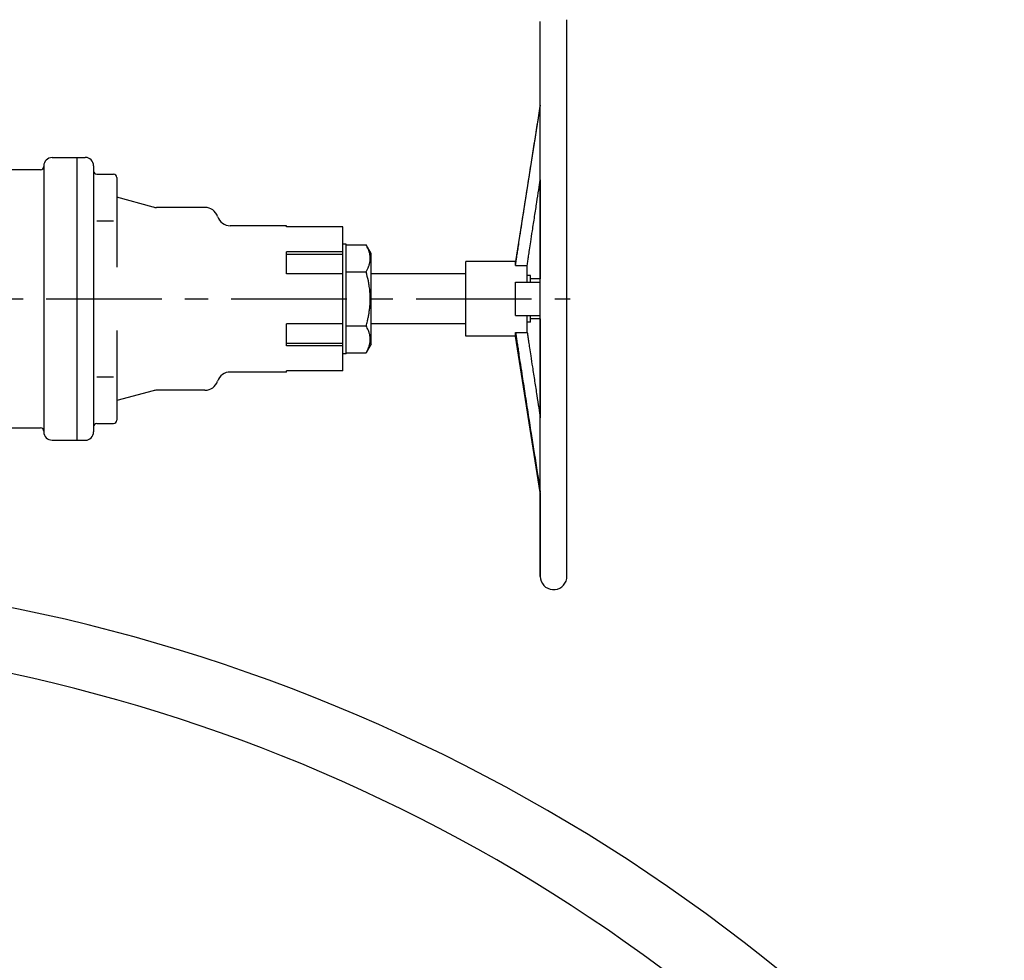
# Model space of a CAD drawing. Header units: millimetres. Extents: x 196 to 2027204, y -221452 to 153872.
# Tile 359 of 381: x 1224376 to 1224646, y -197661 to -197403. Entities that reach past the tile are written whole.
import ezdxf

# ---------------------------------------------------------------- set-up
doc = ezdxf.new("R2010")
doc.units = ezdxf.units.MM
doc.linetypes.add('CENTER', pattern=[50.8, 31.75, -6.35, 6.35, -6.35])
doc.layers.add('00_Основной', color=163, linetype='Continuous', lineweight=40)
doc.layers.add('中心线', color=1, linetype='CENTER', lineweight=25)

msp = doc.modelspace()

# ---------------------------------------------------------------- linework, layer by layer
at = {"layer": '00_Основной', "lineweight": 30, "ltscale": 10}
for p, q in [((1224518.84, -197556.04), (1224518.84, -197403.61)), ((1224526.11, -197556.49), (1224526.11, -197403.16)), ((1224518.84, -197426.66), (1224512.05, -197469.56)), ((1224384.72, -197441.03), (1224391.56, -197441.03)), ((1224391.56, -197440.99), (1224391.56, -197449.22)), ((1224391.56, -197440.99), (1224393.85, -197440.99)), ((1224381.52, -197444.36), (1224370.11, -197444.36)), ((1224382.44, -197443.31), (1224382.44, -197449.25)), ((1224396.13, -197443.27), (1224396.13, -197449.22)), ((1224397.04, -197445.6), (1224401.6, -197445.6)), ((1224402.52, -197446.51), (1224402.52, -197457.57)), ((1224518.84, -197447.15), (1224518.84, -197474.35)), ((1224382.44, -197449.25), (1224382.44, -197510.4)), ((1224391.56, -197449.22), (1224391.56, -197510.43)), ((1224396.13, -197449.22), (1224396.13, -197510.43)), ((1224412.48, -197454.6), (1224402.52, -197451.93)), ((1224426.71, -197454.72), (1224413.43, -197454.72)), ((1224402.52, -197457.57), (1224402.52, -197471.1)), ((1224397.04, -197458.37), (1224401.6, -197458.37)), ((1224449.11, -197459.74), (1224433.64, -197459.74)), ((1224449.11, -197460.05), (1224449.11, -197459.74)), ((1224464.59, -197460.05), (1224449.11, -197460.05)), ((1224464.59, -197466.91), (1224464.59, -197460.05)), ((1224465.5, -197464.76), (1224464.59, -197464.76)), ((1224465.5, -197494.89), (1224465.5, -197464.76)), ((1224465.5, -197464.99), (1224470.97, -197464.99)), ((1224472.34, -197467.36), (1224470.97, -197464.99)), ((1224449.11, -197472.97), (1224449.11, -197466.91)), ((1224464.59, -197466.91), (1224449.11, -197466.91)), ((1224464.59, -197467.6), (1224449.11, -197467.6)), ((1224464.59, -197467.6), (1224464.59, -197466.91)), ((1224464.59, -197472.97), (1224464.59, -197467.6)), ((1224472.34, -197492.29), (1224472.34, -197467.36)), ((1224512.05, -197469.56), (1224498.36, -197469.56)), ((1224498.36, -197490.09), (1224498.36, -197469.56)), ((1224512.05, -197470.63), (1224512.05, -197469.56)), ((1224512.05, -197470.63), (1224515.24, -197470.63)), ((1224515.24, -197475.26), (1224515.24, -197470.63)), ((1224464.59, -197472.97), (1224449.11, -197472.97)), ((1224464.59, -197486.68), (1224464.59, -197472.97)), ((1224465.5, -197472.41), (1224470.97, -197472.41)), ((1224498.36, -197472.98), (1224472.34, -197472.98)), ((1224516.16, -197473.44), (1224515.24, -197473.44)), ((1224516.16, -197475.26), (1224516.16, -197473.44)), ((1224518.84, -197474.35), (1224516.16, -197474.35)), ((1224512.05, -197484.39), (1224512.05, -197475.26)), ((1224512.05, -197475.26), (1224518.84, -197475.26)), ((1224512.05, -197484.39), (1224518.84, -197484.39)), ((1224515.24, -197489.02), (1224515.24, -197484.39)), ((1224516.16, -197486.21), (1224516.16, -197484.39)), ((1224449.11, -197492.74), (1224449.11, -197486.68)), ((1224464.59, -197486.68), (1224449.11, -197486.68)), ((1224464.59, -197492.05), (1224464.59, -197486.68)), ((1224465.5, -197487.24), (1224470.97, -197487.24)), ((1224498.36, -197486.67), (1224472.34, -197486.67)), ((1224516.16, -197486.21), (1224515.24, -197486.21)), ((1224518.84, -197485.3), (1224516.16, -197485.3)), ((1224518.84, -197485.3), (1224518.84, -197512.5)), ((1224402.52, -197488.55), (1224402.52, -197502.07)), ((1224512.05, -197490.09), (1224498.36, -197490.09)), ((1224512.05, -197490.09), (1224512.05, -197489.02)), ((1224512.05, -197489.02), (1224515.24, -197489.02)), ((1224518.84, -197532.99), (1224512.05, -197490.09)), ((1224464.59, -197492.05), (1224449.11, -197492.05)), ((1224464.59, -197492.74), (1224449.11, -197492.74)), ((1224464.59, -197492.74), (1224464.59, -197492.05)), ((1224464.59, -197499.6), (1224464.59, -197492.74)), ((1224472.34, -197492.29), (1224470.97, -197494.66)), ((1224465.5, -197494.89), (1224464.59, -197494.89)), ((1224465.5, -197494.66), (1224470.97, -197494.66)), ((1224397.04, -197501.28), (1224401.6, -197501.28)), ((1224449.11, -197499.91), (1224433.64, -197499.91)), ((1224449.11, -197499.91), (1224449.11, -197499.6)), ((1224464.59, -197499.6), (1224449.11, -197499.6)), ((1224402.52, -197502.07), (1224402.52, -197513.14)), ((1224412.48, -197505.05), (1224402.52, -197507.72)), ((1224426.71, -197504.93), (1224413.43, -197504.93)), ((1224382.44, -197510.4), (1224382.44, -197516.34)), ((1224391.56, -197510.43), (1224391.56, -197518.66)), ((1224396.13, -197510.43), (1224396.13, -197516.37)), ((1224397.04, -197514.05), (1224401.6, -197514.05)), ((1224381.52, -197515.29), (1224370.11, -197515.29)), ((1224384.72, -197518.62), (1224391.56, -197518.62)), ((1224391.56, -197518.66), (1224393.85, -197518.66)), ((1224518.84, -197532.99), (1224518.84, -197556.04))]:
    msp.add_line(p, q, dxfattribs=at)
for centre, radius, start, end in [((1224384.72, -197443.31), 2.28, 90, 180), ((1224393.85, -197443.27), 2.28, 0, 90), ((1224381.52, -197443.45), 0.913, 270, 0), ((1224397.04, -197444.68), 0.913, 180, 270), ((1224401.6, -197446.51), 0.913, 0, 90), ((1224401.6, -197446.51), 0.913, 0, 90), ((1224413.43, -197451.07), 3.65, 255, 270), ((1224426.71, -197458.37), 3.65, 18.21, 90), ((1224433.64, -197456.09), 3.65, 198.21, 270), ((1224433.64, -197503.56), 3.65, 90, 161.79), ((1224426.71, -197501.27), 3.65, 270, 341.79), ((1224413.43, -197508.58), 3.65, 90, 105), ((1224397.04, -197514.97), 0.913, 90, 180), ((1224401.6, -197513.14), 0.913, 270, 0), ((1224401.6, -197513.14), 0.913, 270, 0), ((1224381.52, -197516.2), 0.913, 0, 90), ((1224384.72, -197516.34), 2.28, 180, 270), ((1224393.85, -197516.37), 2.28, 270, 0), ((1224277.47, -198041.19), 486.16, 40.6524, 139.3476), ((1224522.49, -197556.04), 3.65, 180, 350.5651), ((1224525.2, -197556.49), 0.913, 350.5651, 0), ((1224277.41, -198032.45), 459.86, 42.0455, 137.9545)]:
    msp.add_arc(centre, radius, start, end, dxfattribs=at)
for points, knots in [([(1224512.05, -197470.63), (1224512.11, -197470.2), (1224512.24, -197469.33), (1224512.43, -197467.97), (1224512.66, -197466.49), (1224512.93, -197464.69), (1224513.3, -197462.24), (1224513.87, -197458.53), (1224514.63, -197453.66), (1224515.51, -197448), (1224516.37, -197442.52), (1224517.48, -197435.49), (1224518.29, -197430.36), (1224518.84, -197426.86)], [0, 0, 0, 0, 0.406616, 0.833052, 1.304437, 1.826078, 2.562817, 3.64906, 5.382144, 7.244225, 9.075726, 10.640656, 14, 14, 14, 14]), ([(1224515.24, -197470.63), (1224515.3, -197470.2), (1224515.43, -197469.33), (1224515.64, -197467.91), (1224515.89, -197466.2), (1224516.24, -197463.9), (1224516.71, -197460.84), (1224517.27, -197457.2), (1224517.86, -197453.45), (1224518.38, -197450.1), (1224518.7, -197448.06), (1224518.84, -197447.15)], [0, 0, 0, 0, 0.649939, 1.33156, 2.174954, 3.278532, 4.849521, 6.866648, 8.860433, 10.607832, 12, 12, 12, 12]), ([(1224470.97, -197472.41), (1224471.12, -197472.16), (1224471.32, -197471.78), (1224471.57, -197471.24), (1224471.71, -197470.87), (1224471.83, -197470.52), (1224471.91, -197470.25), (1224471.98, -197469.99), (1224472.03, -197469.74), (1224472.07, -197469.51), (1224472.09, -197469.28), (1224472.11, -197469.05), (1224472.12, -197468.82), (1224472.12, -197468.6), (1224472.11, -197468.39), (1224472.1, -197468.18), (1224472.07, -197467.91), (1224472.02, -197467.58), (1224471.92, -197467.19), (1224471.79, -197466.74), (1224471.52, -197466), (1224471.21, -197465.4), (1224470.97, -197464.99)], [0, 0, 0, 0, 2.414736, 3.542366, 5.077838, 5.894643, 6.741522, 7.618434, 8.316169, 9.023967, 9.73757, 10.447059, 11.136159, 11.808858, 12.453341, 13.084221, 13.700023, 14.926169, 16.137083, 17.329302, 19.075399, 23, 23, 23, 23]), ([(1224470.97, -197487.24), (1224471.1, -197486.82), (1224471.3, -197486.07), (1224471.55, -197484.99), (1224471.71, -197484.16), (1224471.83, -197483.47), (1224471.91, -197482.92), (1224471.98, -197482.4), (1224472.03, -197481.9), (1224472.07, -197481.44), (1224472.09, -197480.98), (1224472.11, -197480.52), (1224472.12, -197480.07), (1224472.12, -197479.63), (1224472.11, -197479.2), (1224472.1, -197478.79), (1224472.07, -197478.25), (1224472.02, -197477.59), (1224471.92, -197476.8), (1224471.79, -197475.91), (1224471.52, -197474.43), (1224471.21, -197473.23), (1224470.97, -197472.41)], [0, 0, 0, 0, 2.019512, 3.542366, 5.077838, 5.894643, 6.741522, 7.618434, 8.316169, 9.023967, 9.73757, 10.447059, 11.136159, 11.808858, 12.453341, 13.084221, 13.700023, 14.926169, 16.137083, 17.329302, 19.075399, 23, 23, 23, 23]), ([(1224470.97, -197494.66), (1224471.12, -197494.4), (1224471.32, -197494.03), (1224471.57, -197493.49), (1224471.71, -197493.12), (1224471.83, -197492.77), (1224471.91, -197492.5), (1224471.98, -197492.24), (1224472.03, -197491.99), (1224472.07, -197491.76), (1224472.09, -197491.53), (1224472.11, -197491.3), (1224472.12, -197491.07), (1224472.12, -197490.85), (1224472.11, -197490.64), (1224472.1, -197490.43), (1224472.07, -197490.16), (1224472.02, -197489.83), (1224471.92, -197489.44), (1224471.79, -197488.99), (1224471.52, -197488.25), (1224471.21, -197487.65), (1224470.97, -197487.24)], [0, 0, 0, 0, 2.414736, 3.542366, 5.077838, 5.894643, 6.741522, 7.618434, 8.316169, 9.023967, 9.73757, 10.447059, 11.136159, 11.808858, 12.453341, 13.084221, 13.700023, 14.926169, 16.137083, 17.329302, 19.075399, 23, 23, 23, 23]), ([(1224512.05, -197489.02), (1224512.11, -197489.45), (1224512.24, -197490.32), (1224512.43, -197491.68), (1224512.66, -197493.16), (1224512.93, -197494.96), (1224513.3, -197497.41), (1224513.87, -197501.11), (1224514.63, -197505.99), (1224515.51, -197511.65), (1224516.37, -197517.13), (1224517.48, -197524.16), (1224518.29, -197529.29), (1224518.84, -197532.79)], [0, 0, 0, 0, 0.406616, 0.833052, 1.304437, 1.826078, 2.562817, 3.64906, 5.382144, 7.244225, 9.075726, 10.640656, 14, 14, 14, 14]), ([(1224515.24, -197489.02), (1224515.3, -197489.45), (1224515.43, -197490.32), (1224515.64, -197491.74), (1224515.89, -197493.45), (1224516.24, -197495.75), (1224516.71, -197498.81), (1224517.27, -197502.45), (1224517.86, -197506.2), (1224518.38, -197509.55), (1224518.7, -197511.59), (1224518.84, -197512.5)], [0, 0, 0, 0, 0.649939, 1.33156, 2.174954, 3.278532, 4.849521, 6.866648, 8.860433, 10.607832, 12, 12, 12, 12])]:
    msp.add_open_spline(points, degree=3, knots=knots, dxfattribs=at)
at = {"layer": '中心线', "color": 252}
msp.add_line((1224332.31, -197479.82), (1224527.02, -197479.82), dxfattribs=at)

doc.saveas('drawing.dxf')
